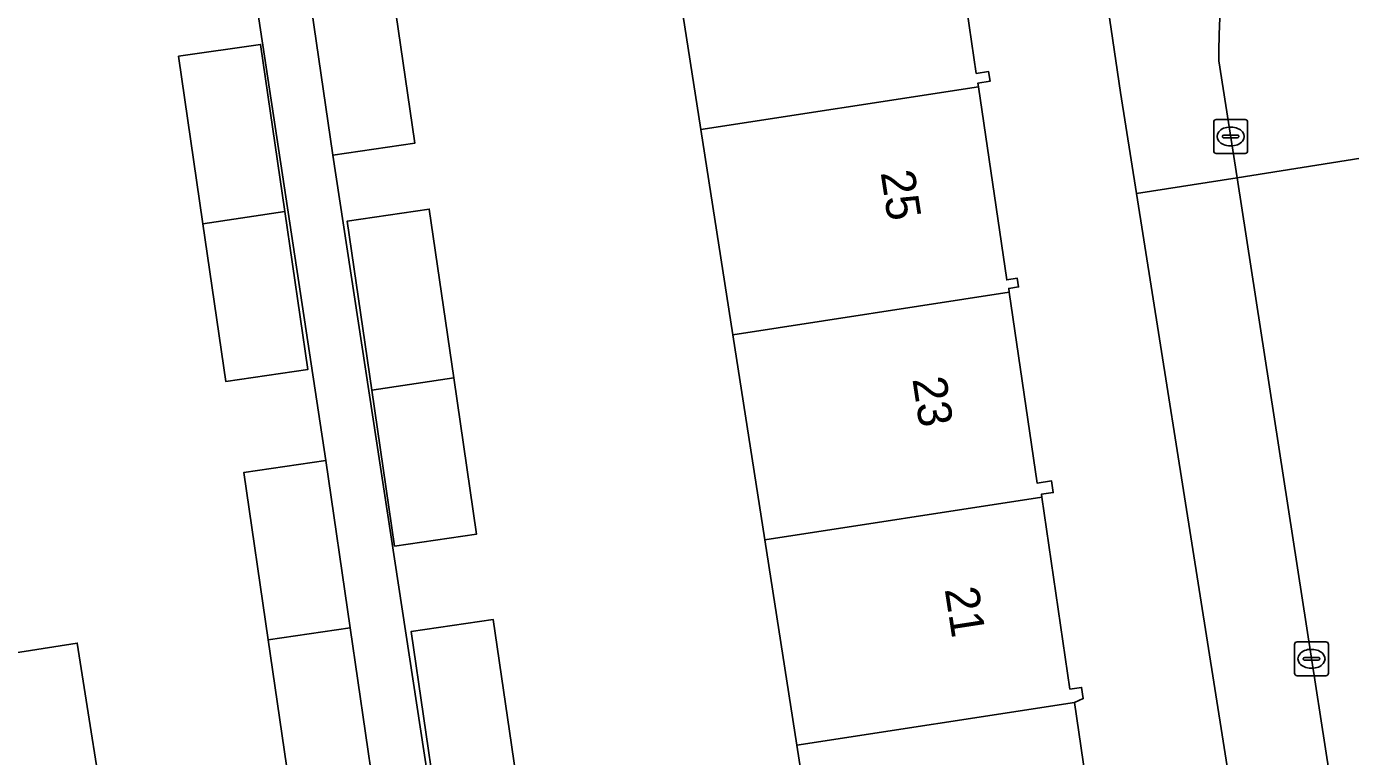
# Model space of a CAD drawing. Extents: x 160077 to 160948, y 386481 to 387498.
# Drawn here: x 160654.75 to 160693.87, y 387164.5 to 387186.07 of the extents above; entities that cross this region are included whole.
import ezdxf

# ---------------------------------------------------------------- set-up
doc = ezdxf.new("R2010")
doc.units = 0
for name, color, linetype in [('IMGEO_Erf', 7, 'Continuous'), ('IMGEO_Kolk', 7, 'Continuous'), ('IMGEO_Pand', 7, 'Continuous'), ('IMGEO_Pand_nummerreeks', 7, 'Continuous'), ('IMGEO_Rijbaan_lokaal_open', 7, 'Continuous'), ('IMGEO_Voetpad_open', 7, 'Continuous')]:
    doc.layers.add(name, color=color, linetype=linetype)

msp = doc.modelspace()

# ---------------------------------------------------------------- linework, layer by layer
at = {"layer": 'IMGEO_Erf'}
for points in [[(160662.567, 387163.286), (160661.89, 387167.945), (160661.171, 387172.895), (160663.593, 387173.247), (160659.633, 387199.356), (160659.38, 387200.827), (160656.958, 387200.475), (160656.261, 387205.275), (160655.562, 387210.084), (160655.346, 387211.568), (160647.148, 387210.207), (160648.129, 387203.95), (160648.147, 387203.838), (160649.083, 387197.872), (160650.037, 387191.793), (160650.99, 387185.715), (160651.944, 387179.635), (160652.898, 387173.557), (160653.852, 387167.478), (160656.247, 387167.852), (160657.196, 387161.798)], [(160678.457, 387158.774), (160677.511, 387164.838), (160676.566, 387170.901), (160675.62, 387176.965), (160674.674, 387183.029), (160673.729, 387189.092), (160672.775, 387195.21), (160671.877, 387195.079), (160668.628, 387194.605), (160665.379, 387194.13), (160662.129, 387193.656), (160662.406, 387191.883), (160664.828, 387192.235), (160665.526, 387187.43), (160666.224, 387182.626), (160663.802, 387182.274), (160676.001, 387102.39)], [(160691.744, 387154.627), (160687.555, 387181.136), (160687.082, 387184.127), (160685.422, 387195.359)], [(160681.987, 387190.363), (160682.815, 387184.685), (160683.18, 387184.739), (160683.222, 387184.454), (160682.866, 387184.402), (160682.882, 387184.292), (160683.714, 387178.586), (160684.027, 387178.632), (160684.064, 387178.377), (160683.774, 387178.335), (160683.79, 387178.223), (160684.613, 387172.58), (160685.042, 387172.643), (160685.092, 387172.302), (160684.741, 387172.251), (160684.754, 387172.161), (160685.581, 387166.494), (160685.928, 387166.544), (160685.976, 387166.214), (160685.723, 387166.102), (160686.549, 387160.435)]]:
    msp.add_lwpolyline(points, dxfattribs=at)
for points in [[(160659.242, 387185.192), (160661.664, 387185.544), (160662.381, 387180.603), (160663.06, 387175.935), (160660.638, 387175.583), (160659.961, 387180.242)], [(160665.623, 387170.715), (160664.953, 387175.323), (160664.227, 387180.324), (160666.649, 387180.676), (160667.372, 387175.695), (160668.045, 387171.067)], [(160667.514, 387158.588), (160666.844, 387163.196), (160666.118, 387168.197), (160668.54, 387168.549), (160669.263, 387163.569), (160669.936, 387158.94)]]:
    msp.add_lwpolyline(points, close=True, dxfattribs=at)
at = {"layer": 'IMGEO_Kolk'}
for p, q in [((160689.906, 387183.322), (160690.758, 387183.322)), ((160689.831, 387182.396), (160689.831, 387183.248)), ((160690.133, 387182.865), (160690.531, 387182.865)), ((160690.319, 387183.102), (160690.344, 387183.102)), ((160690.832, 387183.248), (160690.832, 387182.396)), ((160690.09, 387182.816), (160690.09, 387182.828)), ((160690.528, 387182.779), (160690.13, 387182.779)), ((160690.342, 387182.542), (160690.317, 387182.542)), ((160690.574, 387182.828), (160690.574, 387182.816)), ((160690.758, 387182.322), (160689.906, 387182.322)), ((160692.221, 387166.962), (160692.221, 387167.814)), ((160692.296, 387167.888), (160693.148, 387167.888)), ((160692.709, 387167.668), (160692.734, 387167.668)), ((160693.222, 387167.814), (160693.222, 387166.962)), ((160692.48, 387167.382), (160692.48, 387167.394)), ((160692.918, 387167.345), (160692.52, 387167.345)), ((160692.523, 387167.431), (160692.921, 387167.431)), ((160692.964, 387167.394), (160692.964, 387167.382)), ((160693.148, 387166.888), (160692.296, 387166.888)), ((160692.732, 387167.108), (160692.707, 387167.108))]:
    msp.add_line(p, q, dxfattribs=at)
for points in [[(160689.906, 387183.322), (160690.758, 387183.322)], [(160689.831, 387182.396), (160689.831, 387183.248)], [(160690.832, 387183.248), (160690.832, 387182.396)], [(160690.758, 387182.322), (160689.906, 387182.322)], [(160692.221, 387166.962), (160692.221, 387167.814)], [(160692.296, 387167.888), (160693.148, 387167.888)], [(160693.222, 387167.814), (160693.222, 387166.962)], [(160693.148, 387166.888), (160692.296, 387166.888)]]:
    msp.add_lwpolyline(points, dxfattribs=at)
for centre, radius, start, end in [((160689.908, 387183.246), 0.0765, 91.552, 178.448), ((160689.908, 387183.246), 0.0765, 91.552, 178.448), ((160690.756, 387183.246), 0.0765, 1.552, 88.448), ((160690.756, 387183.246), 0.0765, 1.552, 88.448), ((160690.13, 387182.825), 0.0403, 85.8775, 175.7526), ((160690.535, 387182.827), 0.0386, 1.7309, 96.639), ((160690.127, 387182.815), 0.0366, 178.938, 274.7102), ((160690.531, 387182.822), 0.043, 264.8664, 352.4533), ((160689.908, 387182.398), 0.0765, 181.552, 268.448), ((160689.908, 387182.398), 0.0765, 181.552, 268.448), ((160690.756, 387182.398), 0.0765, 271.552, 358.448), ((160690.756, 387182.398), 0.0765, 271.552, 358.448), ((160692.298, 387167.812), 0.0765, 91.552, 178.448), ((160692.298, 387167.812), 0.0765, 91.552, 178.448), ((160693.146, 387167.812), 0.0765, 1.552, 88.448), ((160693.146, 387167.812), 0.0765, 1.552, 88.448), ((160692.52, 387167.391), 0.0403, 85.8775, 175.7526), ((160692.517, 387167.381), 0.0366, 178.938, 274.7102), ((160692.921, 387167.388), 0.043, 264.8664, 352.4533), ((160692.925, 387167.393), 0.0386, 1.7309, 96.639), ((160692.298, 387166.964), 0.0765, 181.552, 268.448), ((160692.298, 387166.964), 0.0765, 181.552, 268.448), ((160693.146, 387166.964), 0.0765, 271.552, 358.448), ((160693.146, 387166.964), 0.0765, 271.552, 358.448)]:
    msp.add_arc(centre, radius, start, end, dxfattribs=at)
for centre, major_axis, ratio, start_param, end_param in [((160690.318, 387182.822), (-0.387, 0.002), 0.722429, 4.712389, 7.853982), ((160690.343, 387182.822), (-0.39, 0.002), 0.717154, 1.570796, 4.712389), ((160692.708, 387167.388), (-0.387, 0.002), 0.722429, 4.712389, 7.853982), ((160692.733, 387167.388), (-0.39, 0.002), 0.717154, 1.570796, 4.712389)]:
    msp.add_ellipse(centre, major_axis=major_axis, ratio=ratio, start_param=start_param, end_param=end_param, dxfattribs=at)
at = {"layer": 'IMGEO_Pand'}
for points in [[(160682.882, 387184.292), (160682.866, 387184.402), (160683.222, 387184.454), (160683.18, 387184.739), (160682.815, 387184.685), (160681.987, 387190.363), (160673.729, 387189.092), (160674.674, 387183.029)], [(160663.802, 387182.274), (160666.224, 387182.626), (160665.526, 387187.43), (160663.104, 387187.078)], [(160662.381, 387180.603), (160661.664, 387185.544), (160659.242, 387185.192), (160659.961, 387180.242)], [(160683.79, 387178.223), (160683.774, 387178.335), (160684.064, 387178.377), (160684.027, 387178.632), (160683.714, 387178.586), (160682.882, 387184.292), (160674.674, 387183.029), (160675.62, 387176.965)], [(160659.961, 387180.242), (160660.638, 387175.583), (160663.06, 387175.935), (160662.381, 387180.603)], [(160666.649, 387180.676), (160664.227, 387180.324), (160664.953, 387175.323), (160667.372, 387175.695)], [(160683.79, 387178.223), (160675.62, 387176.965), (160676.566, 387170.901), (160684.754, 387172.161), (160684.741, 387172.251), (160685.092, 387172.302), (160685.042, 387172.643), (160684.613, 387172.58)], [(160665.623, 387170.715), (160668.045, 387171.067), (160667.372, 387175.695), (160664.953, 387175.323)], [(160664.31, 387168.306), (160663.593, 387173.247), (160661.171, 387172.895), (160661.89, 387167.945)], [(160676.566, 387170.901), (160677.511, 387164.838), (160685.723, 387166.102), (160685.976, 387166.214), (160685.928, 387166.544), (160685.581, 387166.494), (160684.754, 387172.161)], [(160668.54, 387168.549), (160666.118, 387168.197), (160666.844, 387163.196), (160669.263, 387163.569)], [(160661.89, 387167.945), (160662.567, 387163.286), (160664.989, 387163.638), (160664.31, 387168.306)], [(160656.247, 387167.852), (160653.852, 387167.478), (160645.413, 387166.16), (160645.443, 387165.969), (160645.788, 387166.023), (160646.676, 387160.358), (160646.331, 387160.304), (160646.379, 387159.996), (160646.753, 387160.058), (160654.805, 387161.4), (160657.196, 387161.798)], [(160686.588, 387160.025), (160686.908, 387160.098), (160686.852, 387160.48), (160686.549, 387160.435), (160685.723, 387166.102), (160677.511, 387164.838), (160678.457, 387158.774)]]:
    msp.add_lwpolyline(points, close=True, dxfattribs=at)
at = {"layer": 'IMGEO_Rijbaan_lokaal_open'}
msp.add_lwpolyline([(160689.988, 387185.054), (160690.522, 387181.605), (160697.4, 387182.692)], dxfattribs=at)
msp.add_lwpolyline([(160697.4, 387182.692), (160690.522, 387181.605), (160695.324, 387150.595), (160701.234, 387113.428), (160704.487, 387092.713), (160711.396, 387093.824), (160709.278, 387106.996), (160708.636, 387110.99), (160708.56, 387111.463), (160703.49, 387144.296)], close=True, dxfattribs=at)
msp.add_arc((160703.406, 387185.367), 13.422, 156.5811, 181.3379, dxfattribs=at)
at = {"layer": 'IMGEO_Voetpad_open'}
for points in [[(160676.001, 387102.39), (160663.802, 387182.274), (160663.104, 387187.078), (160662.406, 387191.883), (160662.129, 387193.656), (160661.261, 387199.607), (160659.633, 387199.356), (160663.593, 387173.247), (160664.31, 387168.306), (160664.989, 387163.638)], [(160685.422, 387195.359), (160687.082, 387184.127), (160687.555, 387181.136), (160690.522, 387181.605), (160689.988, 387185.054)], [(160695.324, 387150.595), (160690.522, 387181.605), (160687.555, 387181.136), (160691.744, 387154.627), (160699.449, 387105.87), (160699.683, 387104.388), (160702.902, 387084.018)]]:
    msp.add_lwpolyline(points, dxfattribs=at)
msp.add_arc((160703.406, 387185.367), 13.422, 156.5811, 181.3379, dxfattribs=at)

# ---------------------------------------------------------------- texts
at = {"layer": 'IMGEO_Pand_nummerreeks'}
for s, rotation, p in [('25', 278.7468, (160679.987, 387181.757)), ('23', 278.7489, (160680.925, 387175.656)), ('21', 278.7468, (160681.881, 387169.445))]:
    msp.add_text(s, height=1, rotation=rotation, dxfattribs=at).set_placement(p)

doc.saveas('drawing.dxf')
